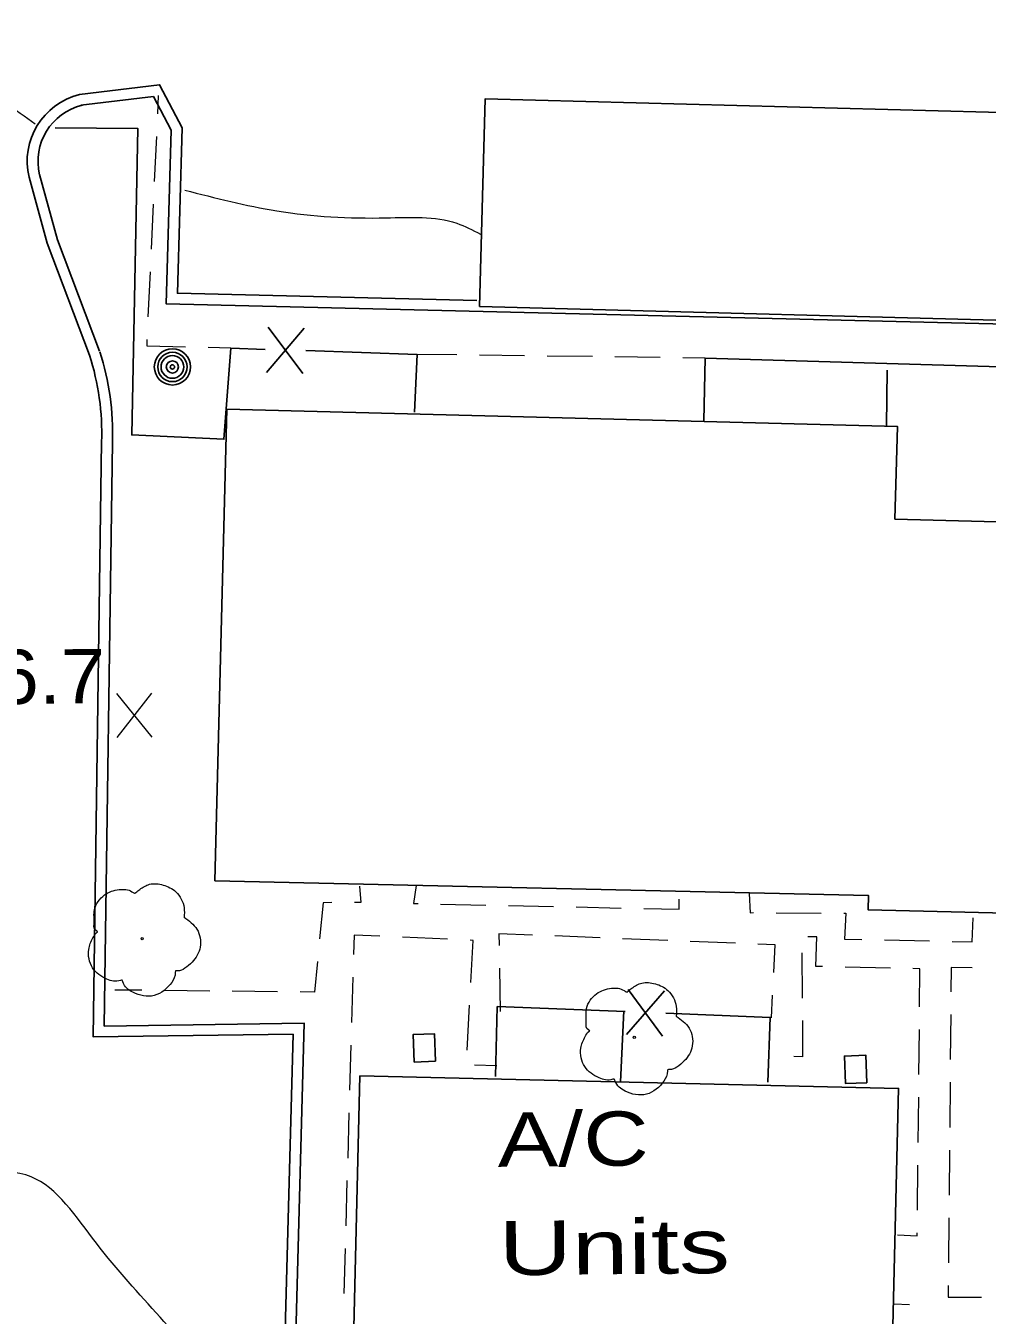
# Model space of a CAD drawing. Extents: x 2361708 to 2370558, y 6977955 to 6991887.
# Drawn here: x 2365959.9 to 2366045.1, y 6987158.9 to 6987273.1 of the extents above; entities that cross this region are included whole.
import ezdxf

# ---------------------------------------------------------------- set-up
doc = ezdxf.new("R2010")
doc.units = 0
doc.header["$LTSCALE"] = 1.9
for name, color, linetype, lineweight in [('11', 7, 'Continuous', 25), ('13', 7, 'Continuous', 13), ('17', 7, 'Continuous', 25), ('2', 7, 'Continuous', 25), ('20', 7, 'Continuous', 25), ('23', 7, 'Continuous', 25), ('29', 7, 'Continuous', 13), ('31', 7, 'Continuous', 13), ('35', 7, 'Continuous', 13)]:
    doc.layers.add(name, color=color, linetype=linetype, lineweight=lineweight)

msp = doc.modelspace()

# ---------------------------------------------------------------- linework, layer by layer
at = {"layer": '11'}
for points in [[(2366000.146, 6987248.229), (2366053.672, 6987246.819), (2366054.158, 6987265.185), (2366000.632, 6987266.595)], [(2365976.689, 6987197.364), (2366034.604, 6987196.075), (2366034.576, 6987194.795), (2366087.151, 6987193.545), (2366087.189, 6987194.866), (2366116.267, 6987194.132), (2366117.321, 6987235.684), (2366086.862, 6987236.465), (2366086.642, 6987228.102), (2366036.947, 6987229.399), (2366037.159, 6987237.601), (2365977.762, 6987239.126)], [(2365989.534, 6987180.125), (2365987.884, 6987110.786), (2366035.617, 6987109.65), (2366037.267, 6987178.99)]]:
    msp.add_lwpolyline(points, close=True, dxfattribs=at)
at = {"layer": '13'}
for p, q in [((2365971.643, 6987265.279), (2365971.717, 6987266.91)), ((2365971.36, 6987259.286), (2365971.552, 6987263.278)), ((2365971.077, 6987253.293), (2365971.269, 6987257.285)), ((2365970.804, 6987247.3), (2365970.986, 6987251.292)), ((2365978.11, 6987244.529), (2365976.11, 6987244.581)), ((2365998.137, 6987243.94), (2365994.606, 6987243.987)), ((2366004.138, 6987243.867), (2366000.137, 6987243.919)), ((2366010.139, 6987243.784), (2366006.139, 6987243.836)), ((2366016.14, 6987243.712), (2366012.139, 6987243.763)), ((2366020.141, 6987243.66), (2366018.14, 6987243.68)), ((2365996.7, 6987195.314), (2366000.701, 6987195.232)), ((2366002.701, 6987195.191), (2366006.702, 6987195.099)), ((2366008.703, 6987195.058), (2366012.704, 6987194.967)), ((2366026.418, 6987194.547), (2366030.419, 6987194.525)), ((2365997.3, 6987192.2), (2365993.308, 6987192.382)), ((2366010.819, 6987192.328), (2366006.827, 6987192.491)), ((2366016.811, 6987192.086), (2366012.82, 6987192.248)), ((2366022.804, 6987191.843), (2366018.812, 6987192.005)), ((2366036.012, 6987192.148), (2366040.013, 6987192.056)), ((2366028.682, 6987190.998), (2366028.72, 6987186.998)), ((2366001.914, 6987189.653), (2366001.98, 6987185.794)), ((2366036.536, 6987189.653), (2366032.535, 6987189.745)), ((2365988.921, 6987188.84), (2365988.809, 6987184.839)), ((2365970.241, 6987187.682), (2365967.831, 6987187.699)), ((2365976.242, 6987187.619), (2365972.242, 6987187.661)), ((2365982.243, 6987187.556), (2365978.242, 6987187.598)), ((2366026.007, 6987185.243), (2366026.108, 6987187.244)), ((2365999.053, 6987182.386), (2365999.265, 6987186.378)), ((2366041.885, 6987185.544), (2366041.843, 6987181.543)), ((2366039.065, 6987180.217), (2366039.107, 6987184.217)), ((2365988.748, 6987182.838), (2365988.636, 6987178.837)), ((2366001.686, 6987180.991), (2365999.685, 6987181.062)), ((2366041.822, 6987179.543), (2366041.79, 6987175.542)), ((2366039.003, 6987174.216), (2366039.044, 6987178.217)), ((2365988.575, 6987176.836), (2365988.463, 6987172.834)), ((2366041.769, 6987173.542), (2366041.737, 6987169.541)), ((2366038.94, 6987168.215), (2366038.982, 6987172.216)), ((2365988.402, 6987170.834), (2365988.29, 6987166.833)), ((2366041.716, 6987167.541), (2366041.684, 6987163.541)), ((2365988.229, 6987164.832), (2365988.117, 6987160.831)), ((2366038.24, 6987159.848), (2366036.829, 6987159.884))]:
    msp.add_line(p, q, dxfattribs=at)
for points in [[(2365974.109, 6987244.632), (2365970.688, 6987244.719), (2365970.713, 6987245.299)], [(2365989.515, 6987196.896), (2365989.618, 6987195.457), (2365989.058, 6987195.451)], [(2365994.544, 6987196.953), (2365994.309, 6987195.361), (2365994.699, 6987195.355)], [(2365987.058, 6987195.442), (2365986.278, 6987195.435), (2365985.969, 6987192.232)], [(2366014.704, 6987194.926), (2366017.815, 6987194.855), (2366017.817, 6987195.745)], [(2366024.032, 6987196.244), (2366024.108, 6987194.555), (2366024.418, 6987194.558)], [(2366032.419, 6987194.504), (2366032.579, 6987194.506), (2366032.461, 6987192.224), (2366034.011, 6987192.189)], [(2366042.013, 6987192.015), (2366043.784, 6987191.972), (2366043.884, 6987194.103)], [(2365991.307, 6987192.473), (2365989.036, 6987192.571), (2365988.982, 6987190.84)], [(2365999.376, 6987188.379), (2365999.571, 6987192.101), (2365999.3, 6987192.109)], [(2366004.827, 6987192.572), (2366001.865, 6987192.693), (2366001.885, 6987191.653)], [(2366026.219, 6987189.245), (2366026.346, 6987191.696), (2366024.805, 6987191.761)], [(2366030.534, 6987189.786), (2366029.934, 6987189.8), (2366030.019, 6987192.421), (2366029.239, 6987192.424)], [(2365985.778, 6987190.24), (2365985.523, 6987187.527), (2365984.243, 6987187.535)], [(2366039.128, 6987186.218), (2366039.156, 6987189.598), (2366038.536, 6987189.612)], [(2366043.776, 6987189.662), (2366041.926, 6987189.694), (2366041.906, 6987187.544)], [(2366028.74, 6987184.999), (2366028.76, 6987181.779), (2366027.98, 6987181.831)], [(2366037.18, 6987166.038), (2366038.911, 6987165.944), (2366038.919, 6987166.214)], [(2366041.663, 6987161.54), (2366041.653, 6987160.51), (2366044.623, 6987160.529)]]:
    msp.add_lwpolyline(points, dxfattribs=at)
at = {"layer": '17'}
for p, q in [((2365984.614, 6987246.292), (2365981.281, 6987242.389)), ((2365981.413, 6987246.391), (2365984.482, 6987242.29)), ((2366036.189, 6987237.652), (2366036.262, 6987242.593)), ((2366016.514, 6987187.622), (2366013.161, 6987183.76)), ((2366013.323, 6987187.752), (2366016.362, 6987183.63)), ((2366012.93, 6987185.878), (2366012.63, 6987179.585))]:
    msp.add_line(p, q, dxfattribs=at)
for points in [[(2365981.151, 6987244.428), (2365978.11, 6987244.529), (2365977.507, 6987236.473), (2365969.333, 6987236.856), (2365969.865, 6987263.992), (2365962.564, 6987264.032)], [(2365994.385, 6987238.854), (2365994.606, 6987243.987), (2365984.753, 6987244.313)], [(2366074.448, 6987242.067), (2366020.141, 6987243.66), (2366020.004, 6987238.108)], [(2366013.041, 6987185.799), (2366001.716, 6987186.242), (2366001.555, 6987180.039)], [(2366025.681, 6987179.549), (2366025.897, 6987185.282), (2366016.642, 6987185.654)]]:
    msp.add_lwpolyline(points, dxfattribs=at)
at = {"layer": '2'}
for points in [[(2365999.911, 6987248.747), (2365973.384, 6987249.395), (2365973.794, 6987264.049), (2365971.798, 6987267.851), (2365964.706, 6987266.983)], [(2366145.011, 6987262.109), (2366144.441, 6987244.283), (2365972.393, 6987248.455), (2365972.826, 6987263.83), (2365971.258, 6987266.815), (2365964.825, 6987266.034)], [(2365960.236, 6987259.66), (2365961.851, 6987253.835), (2365965.586, 6987243.921)], [(2365961.163, 6987259.919), (2365962.768, 6987254.134), (2365966.482, 6987244.259)], [(2365966.669, 6987236.23), (2365965.93, 6987183.551), (2365983.629, 6987183.789), (2365981.458, 6987103.004), (2365965.006, 6987103.058), (2365962.784, 6987101.227), (2365962.39, 6987016.569)], [(2365967.629, 6987236.219), (2365966.901, 6987184.52), (2365984.62, 6987184.759), (2365982.397, 6987102.044), (2365965.345, 6987102.101), (2365963.738, 6987100.776), (2365963.35, 6987016.568)]]:
    msp.add_lwpolyline(points, dxfattribs=at)
for centre, radius, start, end in [((2365966.163, 6987261.068), 6.091, 103.83379, 193.36538), ((2365966.163, 6987261.068), 5.131, 103.83379, 193.36538), ((2365944.335, 6987237.006), 22.347, 358.01136, 18.02384), ((2365944.335, 6987237.006), 23.307, 358.01136, 18.02384)]:
    msp.add_arc(centre, radius, start, end, dxfattribs=at)
at = {"layer": '20'}
for radius in [1.6, 1.3, 1, 0.539, 0.192]:
    msp.add_circle((2365972.936, 6987242.87), radius, dxfattribs=at)
at = {"layer": '23'}
for points in [[(2365996.252, 6987181.399), (2365996.149, 6987183.838), (2365994.26, 6987183.76), (2365994.363, 6987181.321)], [(2366034.452, 6987179.503), (2366034.349, 6987181.942), (2366032.46, 6987181.864), (2366032.563, 6987179.425)]]:
    msp.add_lwpolyline(points, close=True, dxfattribs=at)
at = {"layer": '29'}
for centre in [(2365970.258, 6987192.262), (2366013.853, 6987183.517)]:
    msp.add_circle(centre, 0.1, dxfattribs=at)
for points in [[(2365966.292, 6987192.835), (2365966.312, 6987192.845), (2365966.231, 6987192.914), (2365965.995, 6987193.542), (2365966.033, 6987194.822), (2365966.921, 6987196.121), (2365968.226, 6987196.603), (2365969.348, 6987196.414), (2365969.579, 6987196.286), (2365969.649, 6987196.287), (2365969.699, 6987196.327), (2365970.046, 6987196.62), (2365970.912, 6987197.069), (2365972.123, 6987197), (2365973.238, 6987196.411), (2365973.972, 6987194.988), (2365973.98, 6987194.128)], [(2365973.97, 6987194.148), (2365975.11, 6987193.089), (2365975.395, 6987191.501), (2365974.688, 6987190.174), (2365974.033, 6987189.628), (2365973.365, 6987189.412), (2365973.215, 6987189.4), (2365973.196, 6987189.29), (2365972.874, 6987188.387), (2365971.335, 6987187.223), (2365969.443, 6987187.504), (2365968.544, 6987188.446), (2365968.473, 6987188.575), (2365968.353, 6987188.554), (2365967.142, 6987188.672), (2365965.872, 6987189.67), (2365965.526, 6987191.307), (2365965.896, 6987192.331), (2365966.223, 6987192.774), (2365966.292, 6987192.825)], [(2366009.887, 6987184.089), (2366009.907, 6987184.099), (2366009.826, 6987184.168), (2366009.59, 6987184.796), (2366009.628, 6987186.077), (2366010.516, 6987187.375), (2366011.822, 6987187.858), (2366012.943, 6987187.668), (2366013.175, 6987187.54), (2366013.245, 6987187.541), (2366013.294, 6987187.582), (2366013.641, 6987187.875), (2366014.507, 6987188.323), (2366015.718, 6987188.255), (2366016.833, 6987187.665), (2366017.567, 6987186.243), (2366017.575, 6987185.383)], [(2366017.565, 6987185.403), (2366018.705, 6987184.343), (2366018.99, 6987182.755), (2366018.283, 6987181.429), (2366017.628, 6987180.883), (2366016.96, 6987180.666), (2366016.81, 6987180.655), (2366016.791, 6987180.544), (2366016.47, 6987179.641), (2366014.931, 6987178.477), (2366013.038, 6987178.759), (2366012.139, 6987179.7), (2366012.068, 6987179.829), (2366011.948, 6987179.808), (2366010.737, 6987179.927), (2366009.467, 6987180.925), (2366009.122, 6987182.562), (2366009.492, 6987183.585), (2366009.818, 6987184.028), (2366009.887, 6987184.079)]]:
    msp.add_spline(points, degree=3, dxfattribs=at)
at = {"layer": '31'}
for p, q in [((2365971.138, 6987210.101), (2365968.021, 6987213.952)), ((2365968.058, 6987210.072), (2365971.101, 6987213.981))]:
    msp.add_line(p, q, dxfattribs=at)
at = {"layer": '35'}
for points in [[(2365999.668, 6987289.067), (2365989.714, 6987287.282), (2365963.838, 6987280.456), (2365951.789, 6987277.101), (2365945.87, 6987272.754), (2365948.471, 6987268.428), (2365955.222, 6987267.373), (2365960.791, 6987264.386)], [(2365974.027, 6987258.532), (2365982.195, 6987256.689), (2365991.861, 6987256.071), (2365998.126, 6987255.59), (2366000.215, 6987254.64)], [(2365982.343, 6987140.345), (2365976.938, 6987152.334), (2365966.204, 6987165.292), (2365960.428, 6987171.168), (2365951.276, 6987171.301), (2365937.719, 6987172.981), (2365932.623, 6987168.403), (2365929.113, 6987163.129), (2365925.67, 6987158.166)]]:
    msp.add_spline(points, degree=3, dxfattribs=at)

# ---------------------------------------------------------------- texts
at = {"layer": '20'}
for s, width, p in [('A/C', 1.25, (2366001.771, 6987172.051)), ('Units', 1.4, (2366001.863, 6987162.452))]:
    msp.add_text(s, height=4.8, rotation=0.545, dxfattribs=dict(at, width=width)).set_placement(p)
at = {"layer": '31', "width": 1.1}
msp.add_text('566.7', height=4.8, rotation=0.545, dxfattribs=at).set_placement((2365949.34, 6987212.944))

doc.saveas('drawing.dxf')
